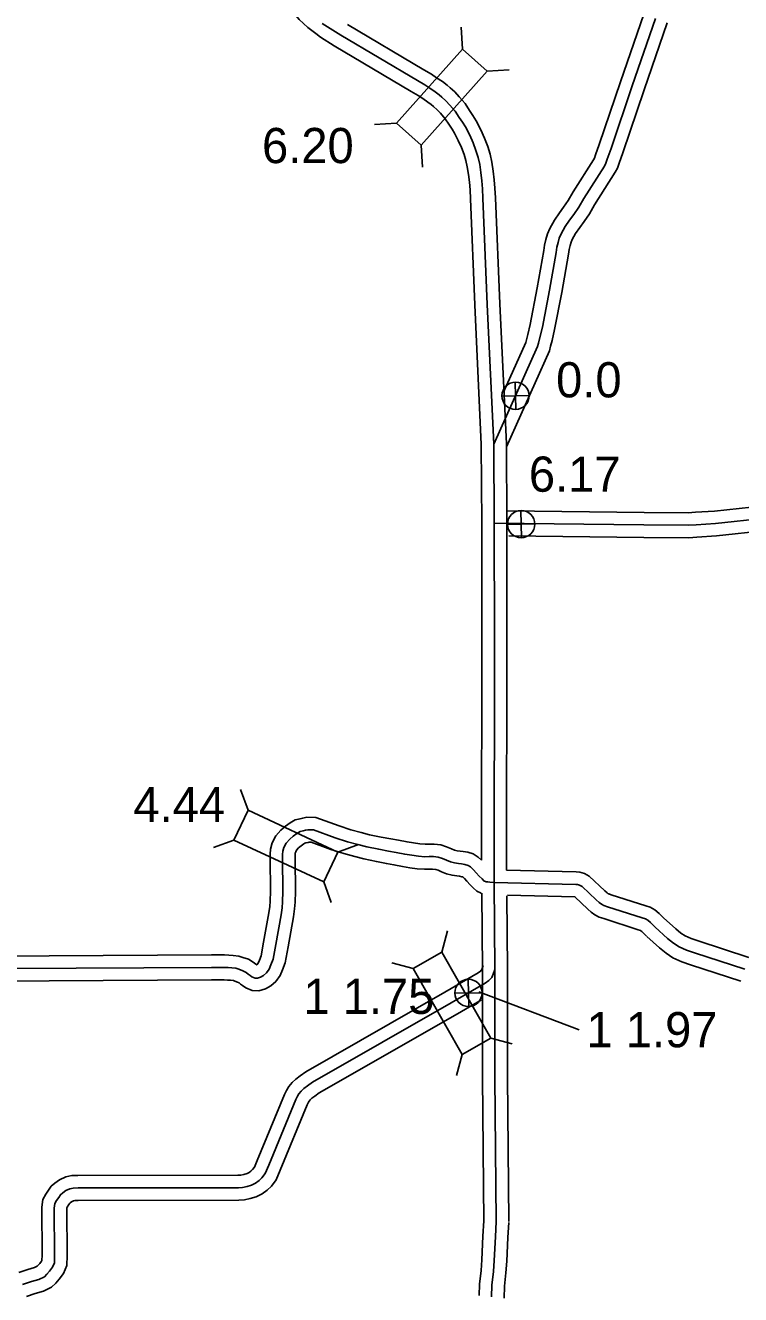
# Model space of a CAD drawing. Extents: x 31699 to 244310, y -8841 to 11474.
# Drawn here: x 103658 to 104230, y 3394 to 4410 of the extents above; entities that cross this region are included whole.
import ezdxf

# ---------------------------------------------------------------- set-up
doc = ezdxf.new("R2010")
doc.units = 0
for name, color, linetype in [('B_Logo', 7, 'Continuous'), ('Level 21', 7, 'Continuous'), ('R_XS_EARTHWORK_STAGE1', 7, 'Continuous'), ('R_XS_EARTHWORK_STAGE2', 7, 'Continuous'), ('S_AREA_CALC', 7, 'Continuous'), ('S_WALL', 7, 'Continuous'), ('S_WALL_ANNOT', 7, 'Continuous')]:
    doc.layers.add(name, color=color, linetype=linetype)

msp = doc.modelspace()

# ---------------------------------------------------------------- linework, layer by layer
at = {"layer": 'B_Logo'}
for points in [[(103895.4, 4411.5), (103910.2, 4402.1), (103971.5, 4365.7), (103977.3, 4362.3), (103981.3, 4359.7), (103985.6, 4356.8), (103988.8, 4354.3), (103990.9, 4352.5), (103994.2, 4349.6), (103997.3, 4346.2), (104001.6, 4341.3), (104004.8, 4336.3), (104007.5, 4332.5), (104009.8, 4328.7), (104013.2, 4322), (104015.9, 4315.9), (104018.2, 4309.8), (104019.9, 4304.3), (104021.2, 4298.6), (104022.2, 4292.1), (104022.9, 4285.5), (104023.4, 4279.1), (104023.8, 4271.6), (104027.2, 4186.7), (104032.5, 4074.8), (104032.9, 4011.6), (104033, 3919.2)], [(104143.2, 4361.6), (104161.6, 4415.4)], [(104032.5, 4074.8), (104067.5, 4152.9), (104068.2, 4155.8), (104069.3, 4160.2), (104071.3, 4168.6), (104077.1, 4198.1), (104082.4, 4228.3), (104082.9, 4232.4), (104083.8, 4236.2), (104084.7, 4239.7), (104086.2, 4243.1), (104089.4, 4248.9), (104093.1, 4254), (104096.5, 4258.7), (104100.4, 4264.5), (104104.4, 4271.5), (104120.9, 4297.4), (104122.1, 4299.7), (104123.2, 4303), (104126.2, 4311.3), (104143.2, 4361.6)], [(104032.9, 4011.6), (104152.5, 4010.2)], [(104152.5, 4010.2), (104188.1, 4010), (104194.2, 4010.4), (104209.7, 4011.4), (104249.3, 4015.6)], [(104034.5, 3452.8), (104033.4, 3568.5), (104033.4, 3654.5), (104032.7, 3724.1), (104033, 3919.2)], [(103590.2, 3655), (103806.7, 3656.2), (103817.1, 3656.2), (103820.2, 3656.1), (103823.2, 3655.8), (103826.4, 3655.5), (103828.7, 3654.7), (103832, 3653.6), (103834.4, 3652.1), (103836.2, 3650.9), (103837.7, 3649.7), (103839.1, 3648.7), (103841.6, 3647.7), (103843.5, 3647.5), (103846, 3648.3), (103848.4, 3649.7), (103850.8, 3651.8), (103852.8, 3654.7), (103854.3, 3658.2), (103856.2, 3662.7), (103858.3, 3674.5), (103862.6, 3698.3), (103863.4, 3704), (103863.6, 3708.7), (103863.9, 3717), (103863.7, 3743.4), (103863.7, 3746.5), (103863.9, 3749.2), (103864.7, 3752.2), (103866.5, 3755.7), (103869.4, 3758.9), (103872.2, 3761.3), (103875, 3763.4), (103877.6, 3764.9), (103880, 3765.5), (103881.9, 3765.9), (103883.9, 3766.4), (103888.4, 3766.2), (103905.6, 3760), (103915.4, 3756.8), (103923.9, 3754.5), (103930.9, 3752.7), (103940.5, 3750.7), (103948.4, 3749.2), (103954.5, 3748.1), (103961.3, 3746.8), (103966.9, 3745.9), (103972.3, 3745.2), (103977.3, 3744.8), (103980.7, 3744.9), (103984.2, 3744.9), (103988.1, 3744.4), (103991.5, 3743.4), (103994.6, 3742), (103997.9, 3740.7), (104001.1, 3739.8), (104004.2, 3739.3), (104006.6, 3739), (104009.4, 3738.5), (104011.9, 3737.8), (104013.8, 3736.6), (104016.2, 3734.3), (104018.4, 3731.8), (104020.8, 3729.3), (104023.1, 3727.1), (104024.5, 3725.6), (104026.4, 3724.8), (104027.6, 3724.6), (104029.4, 3724.5), (104032.7, 3724.1), (104098, 3722.6), (104099.4, 3722.6), (104100.9, 3722.1), (104103, 3721), (104114.4, 3710.2), (104116.7, 3708.2), (104118.6, 3706.7), (104120.5, 3705.8), (104123.4, 3704.8), (104151, 3695.8), (104153.7, 3695), (104155.6, 3694), (104157.8, 3692.2), (104159.5, 3690.3), (104161.5, 3688.3)], [(104161.5, 3688.3), (104171.4, 3679.4), (104176.2, 3675.6), (104180.6, 3672.8), (104186.6, 3670), (104192.8, 3667.9), (104233.2, 3654.7)], [(103655.8, 3402.5), (103663, 3405), (103668.8, 3406.6), (103673.2, 3408.7), (103675.3, 3410.7), (103677.4, 3413.1), (103679.8, 3416.3), (103681.2, 3419.8), (103681.4, 3425.8), (103681.1, 3463.7), (103681.6, 3467.3), (103682.9, 3469.7), (103684.7, 3472.2), (103686.1, 3474.3), (103687.9, 3475.8), (103690.3, 3477.6), (103693.5, 3479), (103696.3, 3479.7), (103700.2, 3479.8), (103828.3, 3479.9), (103831.7, 3480.2), (103835.2, 3480.9), (103838.9, 3482), (103842.1, 3483.6), (103844.8, 3485.6), (103847.1, 3487.8), (103849.8, 3491.3), (103852.6, 3497.9), (103874.2, 3550.4), (103875.5, 3553.1), (103876.7, 3555.1), (103878.5, 3557.2), (103880.6, 3559.2), (103883.6, 3561.4), (103887.6, 3564.3), (103998.4, 3627.8), (104025.6, 3643.5), (104028.6, 3645.8), (104030.8, 3648.2), (104032, 3650.7), (104033.4, 3654.5)], [(104030.7, 3392.6), (104031, 3402), (104032.2, 3412.8), (104032.8, 3421.8), (104033.8, 3440.6), (104034.5, 3452.8)]]:
    msp.add_lwpolyline(points, dxfattribs=at)
at = {"layer": 'Level 21'}
for p, q in [((104050.1, 4102.7), (104049.6, 4124.4)), ((104039, 4113.3), (104060.7, 4113.8)), ((104054.6, 4000), (104054.1, 4021.7)), ((104043.5, 4010.6), (104065.2, 4011.1)), ((104012.5, 3624.9), (104012, 3646.6)), ((104001.4, 3635.5), (104023.1, 3636))]:
    msp.add_line(p, q, dxfattribs=at)
for centre in [(104049.9, 4113.6), (104054.4, 4010.9), (104012.2, 3635.8)]:
    msp.add_circle(centre, 10.9, dxfattribs=at)
at = {"layer": 'R_XS_EARTHWORK_STAGE1'}
for p, q in [((104007.4, 4390.8), (104006.4, 4408.4)), ((104027.1, 4373.3), (104044.7, 4374.3)), ((103954.7, 4331.7), (103937.1, 4330.7)), ((103974.4, 4314.1), (103975.4, 4296.6)), ((103836, 3782.1), (103830, 3798.6)), ((103824.8, 3758.1), (103808.3, 3752.1)), ((103907.8, 3748.5), (103924.3, 3754.5)), ((103896.6, 3724.6), (103902.6, 3708.1)), ((103990.9, 3668.4), (103995.5, 3685.4)), ((103968, 3655.3), (103951, 3659.9)), ((104030.2, 3599.7), (104047.2, 3595.1)), ((104007.3, 3586.6), (104002.7, 3569.6))]:
    msp.add_line(p, q, dxfattribs=at)
for points in [[(104007.4, 4390.8), (103954.7, 4331.7), (103974.4, 4314.1), (104027.1, 4373.3)], [(103824.8, 3758.1), (103896.6, 3724.6), (103907.8, 3748.5), (103836, 3782.1)], [(103968, 3655.3), (104007.3, 3586.6), (104030.2, 3599.7), (103990.9, 3668.4)]]:
    msp.add_lwpolyline(points, close=True, dxfattribs=at)
at = {"layer": 'R_XS_EARTHWORK_STAGE2'}
for points in [[(104152.3, 4418.9), (104133.7, 4364.8), (104116.7, 4314.6), (104113.8, 4306.3), (104112.9, 4303.6), (104112.2, 4302.3), (104095.8, 4276.7), (104091.9, 4269.8), (104088.3, 4264.5), (104085, 4259.9), (104080.9, 4254.2), (104077.2, 4247.5), (104075.3, 4243.1), (104074.1, 4238.7), (104073, 4234.1), (104072.5, 4229.8), (104067.2, 4199.9), (104061.6, 4170.7), (104059.6, 4162.6), (104058.5, 4158.3), (104058, 4156.3), (104040.2, 4116.4)], [(104152.7, 4358.3), (104171, 4411.9)], [(104042.5, 4072.7), (104076.9, 4149.6), (104077.9, 4153.2), (104079, 4157.7), (104081.1, 4166.5), (104086.9, 4196.3), (104092.3, 4226.8), (104092.8, 4230.7), (104093.5, 4233.8), (104094.2, 4236.4), (104095.2, 4238.7), (104097.9, 4243.5), (104101.2, 4248.2), (104104.7, 4253), (104108.9, 4259.2), (104113, 4266.4), (104129.6, 4292.4), (104131.3, 4295.8), (104132.7, 4299.7), (104135.6, 4308), (104152.7, 4358.3)], [(104043.2, 4021.5), (104152.6, 4020.2)], [(104152.6, 4020.2), (104187.8, 4020), (104193.6, 4020.4), (104208.8, 4021.3), (104248.2, 4025.6)], [(104044.5, 4001.5), (104152.4, 4000.2)], [(104152.4, 4000.2), (104188.4, 4000), (104194.9, 4000.4), (104210.5, 4001.4), (104250.3, 4005.7)], [(103590.2, 3665), (103806.7, 3666.3), (103817.2, 3666.2), (103820.7, 3666.1), (103824.2, 3665.8), (103828.6, 3665.3), (103831.9, 3664.2), (103836.3, 3662.7), (103840, 3660.4), (103842.2, 3658.8), (103843, 3658.2), (103843.3, 3658.6), (103844, 3659.6), (103845.1, 3662.1), (103846.5, 3665.5), (103848.5, 3676.3), (103852.7, 3699.9), (103853.4, 3704.9), (103853.6, 3709.1), (103853.9, 3717.1), (103853.7, 3743.4), (103853.7, 3746.9), (103854, 3750.9), (103855.3, 3755.9), (103858.2, 3761.4), (103862.3, 3766), (103866, 3769.2), (103869.6, 3771.8), (103873.7, 3774.2), (103877.6, 3775.2), (103879.8, 3775.7), (103883, 3776.4), (103890.3, 3776.2), (103908.8, 3769.5), (103918.2, 3766.4), (103926.5, 3764.2), (103933.2, 3762.4), (103942.5, 3760.5), (103950.2, 3759), (103956.3, 3757.9), (103963.1, 3756.6), (103968.3, 3755.8), (103973.3, 3755.1), (103977.6, 3754.8), (103980.7, 3754.9), (103984.9, 3754.8), (103990.1, 3754.2), (103994.8, 3752.8), (103998.6, 3751.2), (104001.1, 3750.1), (104003.2, 3749.6), (104005.5, 3749.3), (104008.1, 3748.9), (104011.7, 3748.3), (104016.1, 3747), (104020, 3744.5), (104022.6, 3742)], [(103590.2, 3645), (103806.7, 3646.2), (103817, 3646.2), (103819.6, 3646.1), (103822.1, 3645.9), (103824.3, 3645.7), (103825.5, 3645.2), (103827.7, 3644.5), (103828.9, 3643.8), (103830.1, 3642.9), (103831.7, 3641.7), (103834.3, 3639.8), (103839.4, 3637.8), (103844.7, 3637.5), (103850.1, 3639.1), (103854.3, 3641.6), (103858.2, 3645), (103861.6, 3649.8), (103863.5, 3654.3), (103865.8, 3659.8), (103868.2, 3672.8), (103872.4, 3696.7), (103873.3, 3703.1), (103873.6, 3708.3), (103873.9, 3716.9), (103873.7, 3743.4), (103873.7, 3746), (103873.8, 3747.5), (103874.1, 3748.6), (103874.8, 3749.9), (103876.4, 3751.8), (103878.4, 3753.5), (103880.5, 3755), (103881.5, 3755.6), (103882.3, 3755.8), (103884, 3756.2), (103884.8, 3756.3), (103886.5, 3756.3), (103902.3, 3750.5), (103912.5, 3747.3), (103921.3, 3744.9), (103928.6, 3743), (103938.6, 3740.9), (103946.6, 3739.3), (103952.7, 3738.3), (103959.6, 3736.9), (103965.4, 3736), (103971.3, 3735.2), (103977, 3734.8), (103980.7, 3734.9), (103983.5, 3734.9), (103986.1, 3734.5), (103988.1, 3734), (103990.7, 3732.8), (103994.6, 3731.2), (103999.1, 3730), (104002.8, 3729.4), (104005.1, 3729.2), (104007, 3728.8), (104007.7, 3728.6), (104009, 3727.3), (104011, 3725.1), (104013.6, 3722.3), (104016, 3720), (104018.8, 3717.2), (104022.3, 3715.7)], [(104042.5, 3733.9), (104098.3, 3732.6), (104101.2, 3732.5), (104104.9, 3731.3), (104108.8, 3729.3), (104121.2, 3717.5), (104123, 3715.9), (104123.9, 3715.2), (104124.3, 3715.1), (104126.4, 3714.4), (104154, 3705.4), (104157.5, 3704.3), (104161.1, 3702.4), (104164.7, 3699.4), (104166.7, 3697.3), (104168.5, 3695.5)], [(104043.5, 3713.9), (104097.3, 3712.7), (104107.7, 3702.8), (104110.3, 3700.5), (104113.2, 3698.2), (104116.7, 3696.4), (104120.3, 3695.3), (104148, 3686.3), (104149.8, 3685.7), (104150, 3685.6), (104150.9, 3684.9), (104152.3, 3683.4), (104154.5, 3681.2)], [(104168.2, 3695.8), (104177.9, 3687), (104182, 3683.7), (104185.4, 3681.5), (104190.3, 3679.3), (104195.9, 3677.4), (104236.4, 3664.2)], [(104154.8, 3680.9), (104164.9, 3671.8), (104170.3, 3667.5), (104175.7, 3664), (104182.9, 3660.7), (104189.6, 3658.4), (104230, 3645.2)], [(103652.7, 3412), (103660, 3414.5), (103665.3, 3416), (103667.5, 3417.1), (103668.1, 3417.6), (103669.6, 3419.4), (103671, 3421.2), (103671.2, 3421.8), (103671.4, 3425.9), (103671.1, 3464.4), (103671.9, 3470.4), (103674.3, 3474.9), (103676.4, 3477.9), (103678.6, 3481.1), (103681.7, 3483.7), (103685.2, 3486.3), (103690.3, 3488.6), (103695.1, 3489.6), (103700, 3489.8), (103828, 3489.9), (103830.3, 3490.1), (103832.7, 3490.6), (103835.3, 3491.4), (103836.9, 3492.1), (103838.3, 3493.2), (103839.6, 3494.5), (103841.1, 3496.4), (103843.4, 3501.8), (103865.1, 3554.5), (103866.7, 3557.8), (103868.6, 3561), (103871.3, 3564.2), (103874.2, 3566.9), (103877.7, 3569.4), (103882.1, 3572.7), (103993.4, 3636.4), (104020.1, 3651.9), (104021.9, 3653.2), (104022.4, 3653.9), (104022.8, 3654.5), (104024, 3657.8)], [(103659, 3393), (103666, 3395.4), (103672.4, 3397.3), (103678.8, 3400.3), (103682.5, 3403.7), (103685.1, 3406.8), (103688.6, 3411.3), (103691.1, 3417.7), (103691.4, 3425.6), (103691.1, 3463.1), (103691.2, 3464.1), (103691.4, 3464.5), (103692.9, 3466.6), (103693.6, 3467.5), (103694.1, 3468), (103695.4, 3468.9), (103696.6, 3469.5), (103697.6, 3469.7), (103700.3, 3469.8), (103828.7, 3469.9), (103833.2, 3470.3), (103837.7, 3471.3), (103842.4, 3472.6), (103847.3, 3475), (103851.3, 3478), (103854.7, 3481.2), (103858.4, 3486.3), (103861.8, 3494), (103883.3, 3546.3), (103884.3, 3548.3), (103884.9, 3549.3), (103885.8, 3550.3), (103887, 3551.5), (103889.5, 3553.3), (103893, 3555.9), (104003.4, 3619.1), (104022.6, 3630.2)]]:
    msp.add_lwpolyline(points, dxfattribs=at)
at = {"layer": 'S_AREA_CALC'}
for points in [[(103852.1, 4466.9), (103853.8, 4458.2), (103857, 4446.8), (103858.5, 4443.3), (103863.1, 4433.9), (103867.2, 4427), (103871.1, 4421.7), (103877, 4414.5), (103883.9, 4408.1), (103890.2, 4403.4)], [(103915.5, 4410.7), (103976.6, 4374.3), (103982.6, 4370.8), (103986.8, 4368), (103991.4, 4364.9), (103995.2, 4362), (103997.5, 4360), (104001.2, 4356.8), (104004.8, 4352.8), (104009.6, 4347.3), (104013.1, 4341.9), (104015.8, 4337.9), (104018.5, 4333.6), (104022.2, 4326.3), (104025.1, 4319.6), (104027.6, 4313.1), (104029.6, 4306.9), (104031, 4300.5), (104032.1, 4293.4), (104032.9, 4286.4), (104033.4, 4279.7), (104033.8, 4272), (104037.2, 4187.2), (104042.5, 4075.1), (104042.9, 4011.6), (104043, 3919.2)], [(103890.2, 4403.4), (103894, 4400.5), (103905, 4393.6), (103966.4, 4357.1), (103972, 4353.8), (103975.8, 4351.3), (103979.8, 4348.6), (103982.5, 4346.6), (103984.3, 4344.9), (103987.2, 4342.4), (103989.8, 4339.6), (103993.6, 4335.2), (103996.5, 4330.8), (103999.1, 4327), (104001.1, 4323.8), (104004.1, 4317.8), (104006.6, 4312.1), (104008.7, 4306.6), (104010.2, 4301.7), (104011.3, 4296.7), (104012.3, 4290.7), (104013, 4284.5), (104013.5, 4278.4), (104013.8, 4271.1), (104017.3, 4186.3), (104022.5, 4074.5), (104022.9, 4011.6), (104023, 3919.2)], [(104022.7, 3741.9), (104023, 3919.2)], [(104042.7, 3733.9), (104043, 3919.1)], [(104024.5, 3452.7), (104023.4, 3568.5), (104023.4, 3654.4), (104022.8, 3715.5)], [(104044.5, 3452.9), (104043.4, 3568.6), (104043.4, 3654.5), (104042.8, 3713.6)], [(104020.8, 3393.6), (104021.1, 3402.7), (104022.3, 3413.6), (104022.8, 3422.3), (104023.8, 3441.1), (104024.6, 3453.4)], [(104040.7, 3391.5), (104041, 3401.3), (104042.2, 3411.9), (104042.8, 3421.2), (104043.8, 3440), (104044.5, 3452.2)]]:
    msp.add_lwpolyline(points, dxfattribs=at)
at = {"layer": 'S_WALL_ANNOT'}
msp.add_line((104100.7, 3606.3), (104020.6, 3636.6), dxfattribs=at)

# ---------------------------------------------------------------- texts
at = {"layer": 'S_WALL'}
for s, p in [('6.20', (103847.2, 4299.7)), ('4.44', (103744.4, 3772.5)), ('1 1.75', (103880.3, 3619))]:
    msp.add_text(s, height=28.16, dxfattribs=at).set_placement(p)
at = {"layer": 'S_WALL_ANNOT'}
for s, p in [('0.0', (104082.3, 4112.3)), ('6.17', (104060.5, 4036.8)), ('1 1.97', (104106.6, 3592.3))]:
    msp.add_text(s, height=28.16, dxfattribs=at).set_placement(p)

doc.saveas('drawing.dxf')
